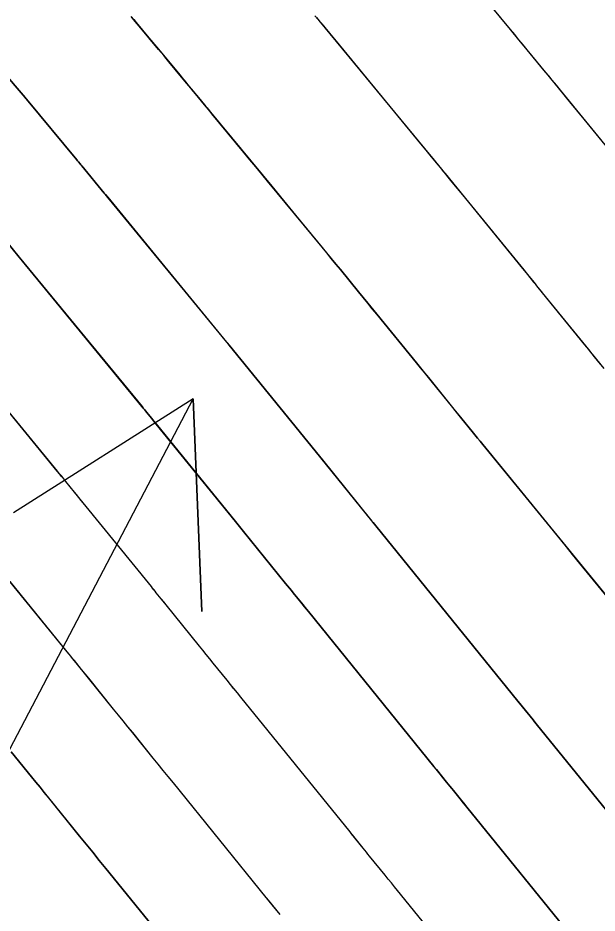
# Model space of a CAD drawing. Extents: x 954385 to 988206, y 1868364 to 1924553.
# Drawn here: x 955915.9 to 955932.24, y 1922780.61 to 1922805.85 of the extents above; entities that cross this region are included whole.
import ezdxf

# ---------------------------------------------------------------- set-up
doc = ezdxf.new("R2010")
doc.units = 0
for name, color, linetype in [('16', 7, 'Continuous'), ('26', 7, 'Continuous'), ('6', 7, 'Continuous'), ('7', 7, 'Continuous'), ('Default', 7, 'Continuous')]:
    doc.layers.add(name, color=color, linetype=linetype)

msp = doc.modelspace()

# ---------------------------------------------------------------- linework, layer by layer
at = {"layer": '16'}
for points in [[(955927.515, 1922808.281), (955929.786, 1922805.526), (955930.021, 1922805.241), (955930.257, 1922804.956), (955930.727, 1922804.385), (955930.844, 1922804.242), (955930.962, 1922804.099), (955931.079, 1922803.956), (955931.196, 1922803.813), (955932.707, 1922801.962)], [(955913.486, 1922806.672), (955916.103, 1922803.612), (955916.134, 1922803.576), (955916.144, 1922803.563), (955917.562, 1922801.853), (955917.586, 1922801.824), (955917.61, 1922801.796), (955917.658, 1922801.739), (955917.682, 1922801.71), (955917.706, 1922801.682), (955918.338, 1922800.917), (955918.371, 1922800.877), (955918.437, 1922800.796), (955921.79, 1922796.714), (955921.815, 1922796.684), (955921.864, 1922796.624), (955924.41, 1922793.494), (955924.451, 1922793.443), (955925.886, 1922791.669), (955925.924, 1922791.623), (955925.999, 1922791.53), (955930.002, 1922786.592), (955930.013, 1922786.579), (955930.43, 1922786.063), (955930.46, 1922786.026), (955930.52, 1922785.951), (955934.096, 1922781.543)], [(955919.097, 1922805.893), (955919.168, 1922805.808), (955919.239, 1922805.723), (955919.594, 1922805.297), (955919.807, 1922805.041), (955920.476, 1922804.236), (955920.529, 1922804.173), (955920.582, 1922804.109), (955920.635, 1922804.045), (955920.689, 1922803.981), (955921.04, 1922803.557), (955921.205, 1922803.358), (955921.238, 1922803.318), (955921.272, 1922803.278), (955921.305, 1922803.238), (955921.338, 1922803.198), (955923.06, 1922801.109), (955923.396, 1922800.702), (955923.732, 1922800.294), (955924.481, 1922799.385), (955924.61, 1922799.228), (955924.739, 1922799.072), (955924.868, 1922798.914), (955924.996, 1922798.757), (955925.51, 1922798.128), (955925.767, 1922797.813), (955926.024, 1922797.498), (955927.141, 1922796.13), (955927.255, 1922795.991), (955927.368, 1922795.851), (955927.481, 1922795.712), (955927.595, 1922795.573), (955928.201, 1922794.826), (955928.422, 1922794.554), (955928.717, 1922794.19), (955928.791, 1922794.1), (955928.865, 1922794.009), (955928.939, 1922793.918), (955929.013, 1922793.827), (955930.103, 1922792.491), (955930.31, 1922792.239), (955930.516, 1922791.986), (955930.723, 1922791.733), (955930.929, 1922791.48), (955932.95, 1922789.004)], [(955924.32, 1922805.868), (955924.37, 1922805.807), (955924.421, 1922805.746), (955924.471, 1922805.685), (955924.774, 1922805.318), (955924.875, 1922805.195), (955927.259, 1922802.303), (955927.555, 1922801.944), (955927.85, 1922801.585), (955928.145, 1922801.225), (955928.439, 1922800.865), (955930.167, 1922798.748), (955930.448, 1922798.403), (955930.489, 1922798.354), (955930.529, 1922798.304), (955930.691, 1922798.105), (955931.656, 1922796.917), (955931.824, 1922796.71), (955931.991, 1922796.504), (955932.159, 1922796.298), (955932.327, 1922796.092)], [(955931.676, 1922779.765), (955928.566, 1922783.599), (955928.47, 1922783.717), (955928.375, 1922783.835), (955928.183, 1922784.07), (955928.136, 1922784.129), (955928.088, 1922784.188), (955928.04, 1922784.247), (955927.993, 1922784.306), (955927.694, 1922784.676), (955927.637, 1922784.746), (955924.095, 1922789.116), (955923.988, 1922789.247), (955923.881, 1922789.379), (955923.667, 1922789.643), (955923.614, 1922789.709), (955923.56, 1922789.775), (955923.507, 1922789.841), (955923.454, 1922789.907), (955922.267, 1922791.374), (955922.191, 1922791.468), (955922.114, 1922791.562), (955922.076, 1922791.609), (955922.038, 1922791.656), (955919.802, 1922794.404), (955919.669, 1922794.568), (955919.536, 1922794.732), (955919.502, 1922794.773), (955919.469, 1922794.814), (955919.436, 1922794.854), (955919.402, 1922794.895), (955916.467, 1922798.468), (955916.336, 1922798.628), (955916.118, 1922798.894), (955916.074, 1922798.947), (955916.03, 1922799), (955915.987, 1922799.053), (955915.943, 1922799.106), (955915.539, 1922799.594)], [(955929.256, 1922777.987), (955926.612, 1922781.247), (955926.523, 1922781.356), (955926.435, 1922781.464), (955926.347, 1922781.573), (955926.259, 1922781.681), (955925.82, 1922782.222), (955925.775, 1922782.277), (955925.731, 1922782.332), (955925.687, 1922782.387), (955925.642, 1922782.442), (955925.376, 1922782.771), (955925.292, 1922782.875), (955925.272, 1922782.9), (955922.191, 1922786.701), (955922.093, 1922786.821), (955921.996, 1922786.941), (955921.898, 1922787.062), (955921.801, 1922787.182), (955921.411, 1922787.663), (955921.313, 1922787.783), (955921.216, 1922787.903), (955921.118, 1922788.023), (955921.021, 1922788.144), (955920.082, 1922789.304), (955919.944, 1922789.475), (955919.805, 1922789.647), (955919.77, 1922789.689), (955919.736, 1922789.732), (955919.701, 1922789.775), (955919.666, 1922789.818), (955917.741, 1922792.184), (955917.62, 1922792.333), (955917.499, 1922792.482), (955917.257, 1922792.779), (955917.196, 1922792.854), (955917.136, 1922792.928), (955917.075, 1922793.002), (955917.014, 1922793.076), (955914.497, 1922796.141)], [(955923.295, 1922780.574), (955923.073, 1922780.848), (955923.028, 1922780.904), (955922.952, 1922780.998), (955922.906, 1922781.054), (955920.287, 1922784.286), (955920.145, 1922784.461), (955920.004, 1922784.635), (955919.862, 1922784.81), (955919.721, 1922784.984), (955919.14, 1922785.7), (955919.006, 1922785.866), (955918.871, 1922786.032), (955918.737, 1922786.197), (955918.603, 1922786.363), (955917.898, 1922787.234), (955917.747, 1922787.421), (955917.496, 1922787.731), (955917.445, 1922787.793), (955917.395, 1922787.855), (955917.345, 1922787.918), (955917.294, 1922787.98), (955915.679, 1922789.965)], [(955915.714, 1922785.165), (955916.29, 1922784.452), (955916.408, 1922784.306), (955916.527, 1922784.16), (955916.645, 1922784.014), (955916.763, 1922783.868), (955917.64, 1922782.787), (955917.826, 1922782.558), (955918.012, 1922782.329), (955918.197, 1922782.1), (955918.383, 1922781.871), (955920.541, 1922779.209)]]:
    msp.add_lwpolyline(points, dxfattribs=at)
at = {"layer": '26'}
msp.add_lwpolyline([(955907.131, 1922768.928), (955920.847, 1922795.115), (955921.094, 1922789.12), (955920.847, 1922795.115), (955915.779, 1922791.904)], dxfattribs=at)
at = {"layer": '6'}
for points in [[(955924.278, 1922805.916), (955924.359, 1922805.819), (955924.389, 1922805.782), (955927.365, 1922802.177), (955927.56, 1922801.941), (955927.755, 1922801.705), (955927.803, 1922801.646), (955927.852, 1922801.587), (955927.9, 1922801.528), (955927.949, 1922801.468), (955930.133, 1922798.791), (955930.276, 1922798.616), (955930.449, 1922798.404), (955930.49, 1922798.354), (955930.53, 1922798.304), (955930.671, 1922798.13), (955930.692, 1922798.105), (955931.883, 1922796.637), (955931.937, 1922796.57), (955931.991, 1922796.504), (955932.045, 1922796.437), (955932.1, 1922796.371), (955932.425, 1922795.972)], [(955923.296, 1922780.574), (955922.968, 1922780.98), (955922.922, 1922781.036), (955922.907, 1922781.055), (955920.287, 1922784.286), (955920.145, 1922784.461), (955920.004, 1922784.635), (955919.862, 1922784.81), (955919.72, 1922784.985), (955919.14, 1922785.701), (955919.005, 1922785.866), (955918.871, 1922786.032), (955918.737, 1922786.198), (955918.603, 1922786.364), (955917.899, 1922787.235), (955917.798, 1922787.359), (955917.698, 1922787.483), (955917.497, 1922787.732), (955917.446, 1922787.794), (955917.396, 1922787.856), (955917.346, 1922787.918), (955917.295, 1922787.98), (955915.681, 1922789.966)]]:
    msp.add_lwpolyline(points, dxfattribs=at)
at = {"layer": '7'}
for points in [[(955927.596, 1922808.182), (955929.786, 1922805.526), (955929.903, 1922805.383), (955930.021, 1922805.241), (955930.139, 1922805.098), (955930.256, 1922804.955), (955930.781, 1922804.319), (955930.872, 1922804.21), (955930.962, 1922804.1), (955931.052, 1922803.99), (955931.142, 1922803.88), (955931.501, 1922803.44), (955931.68, 1922803.22), (955931.86, 1922803), (955933.336, 1922801.191)], [(955934.096, 1922781.543), (955930.521, 1922785.952), (955930.445, 1922786.045), (955930.43, 1922786.063), (955930.004, 1922786.591), (955930.003, 1922786.592), (955925.998, 1922791.531), (955925.914, 1922791.635), (955925.886, 1922791.67), (955924.449, 1922793.448), (955924.411, 1922793.494), (955921.865, 1922796.625), (955921.81, 1922796.692), (955921.792, 1922796.715), (955918.437, 1922800.795), (955918.362, 1922800.886), (955918.337, 1922800.916), (955917.705, 1922801.681), (955917.682, 1922801.71), (955917.658, 1922801.739), (955917.61, 1922801.796), (955917.586, 1922801.824), (955917.562, 1922801.853), (955916.144, 1922803.563), (955916.131, 1922803.579), (955916.103, 1922803.612), (955913.486, 1922806.673)], [(955932.951, 1922789.005), (955931.75, 1922790.475), (955931.543, 1922790.729), (955931.335, 1922790.984), (955931.127, 1922791.238), (955930.92, 1922791.492), (955929.013, 1922793.827), (955928.939, 1922793.918), (955928.865, 1922794.009), (955928.791, 1922794.1), (955928.717, 1922794.19), (955928.422, 1922794.554), (955928.275, 1922794.736), (955928.127, 1922794.918), (955927.596, 1922795.573), (955927.482, 1922795.712), (955927.369, 1922795.852), (955927.256, 1922795.991), (955927.142, 1922796.13), (955926.026, 1922797.498), (955925.897, 1922797.656), (955925.769, 1922797.813), (955925.64, 1922797.971), (955925.512, 1922798.128), (955924.998, 1922798.758), (955924.87, 1922798.915), (955924.741, 1922799.072), (955924.612, 1922799.229), (955924.482, 1922799.386), (955922.946, 1922801.247), (955922.779, 1922801.45), (955922.611, 1922801.653), (955922.444, 1922801.856), (955922.276, 1922802.059), (955921.376, 1922803.149), (955921.323, 1922803.213), (955921.27, 1922803.277), (955921.217, 1922803.341), (955921.164, 1922803.405), (955920.912, 1922803.71), (955920.846, 1922803.789), (955920.779, 1922803.869), (955920.614, 1922804.068), (955920.515, 1922804.188), (955920.156, 1922804.62), (955920.085, 1922804.706), (955920.014, 1922804.791), (955919.943, 1922804.876), (955919.872, 1922804.962), (955919.326, 1922805.618), (955919.211, 1922805.755), (955919.096, 1922805.892)], [(955915.539, 1922799.594), (955915.942, 1922799.105), (955915.986, 1922799.052), (955916.03, 1922798.999), (955916.073, 1922798.946), (955916.117, 1922798.893), (955916.336, 1922798.627), (955916.467, 1922798.468), (955919.404, 1922794.896), (955919.437, 1922794.855), (955919.47, 1922794.814), (955919.504, 1922794.773), (955919.537, 1922794.732), (955919.67, 1922794.569), (955919.737, 1922794.487), (955919.804, 1922794.405), (955922.039, 1922791.656), (955922.077, 1922791.609), (955922.115, 1922791.562), (955922.23, 1922791.421), (955922.268, 1922791.374), (955923.453, 1922789.907), (955923.507, 1922789.841), (955923.56, 1922789.775), (955923.614, 1922789.709), (955923.667, 1922789.643), (955923.934, 1922789.314), (955924.041, 1922789.182), (955924.095, 1922789.116), (955927.637, 1922784.746), (955927.705, 1922784.662), (955927.993, 1922784.307), (955928.041, 1922784.248), (955928.088, 1922784.189), (955928.136, 1922784.13), (955928.184, 1922784.071), (955928.375, 1922783.836), (955928.471, 1922783.718), (955928.566, 1922783.6), (955931.677, 1922779.765)], [(955929.257, 1922777.987), (955926.612, 1922781.248), (955926.524, 1922781.357), (955926.436, 1922781.465), (955926.348, 1922781.574), (955926.26, 1922781.682), (955925.82, 1922782.223), (955925.776, 1922782.278), (955925.732, 1922782.333), (955925.687, 1922782.388), (955925.643, 1922782.442), (955925.314, 1922782.849), (955925.272, 1922782.901), (955922.191, 1922786.701), (955922.093, 1922786.821), (955921.996, 1922786.942), (955921.898, 1922787.062), (955921.801, 1922787.182), (955921.411, 1922787.663), (955921.313, 1922787.783), (955921.216, 1922787.903), (955921.118, 1922788.024), (955921.021, 1922788.144), (955920.083, 1922789.305), (955920.014, 1922789.39), (955919.945, 1922789.476), (955919.806, 1922789.647), (955919.771, 1922789.69), (955919.737, 1922789.733), (955919.702, 1922789.775), (955919.667, 1922789.818), (955917.742, 1922792.185), (955917.682, 1922792.26), (955917.621, 1922792.334), (955917.561, 1922792.408), (955917.5, 1922792.483), (955917.258, 1922792.78), (955917.197, 1922792.854), (955917.137, 1922792.929), (955917.076, 1922793.003), (955917.015, 1922793.077), (955914.496, 1922796.14)], [(955920.542, 1922779.209), (955918.383, 1922781.871), (955918.197, 1922782.1), (955918.012, 1922782.329), (955917.826, 1922782.558), (955917.64, 1922782.787), (955916.763, 1922783.869), (955916.645, 1922784.015), (955916.526, 1922784.16), (955916.408, 1922784.306), (955916.29, 1922784.452), (955915.714, 1922785.165)]]:
    msp.add_lwpolyline(points, dxfattribs=at)
at = {"layer": 'Default'}
msp.add_arc((955068.332, 1922107.114), 1145.916, 31.460692, 46.414195, dxfattribs=at)

doc.saveas('drawing.dxf')
